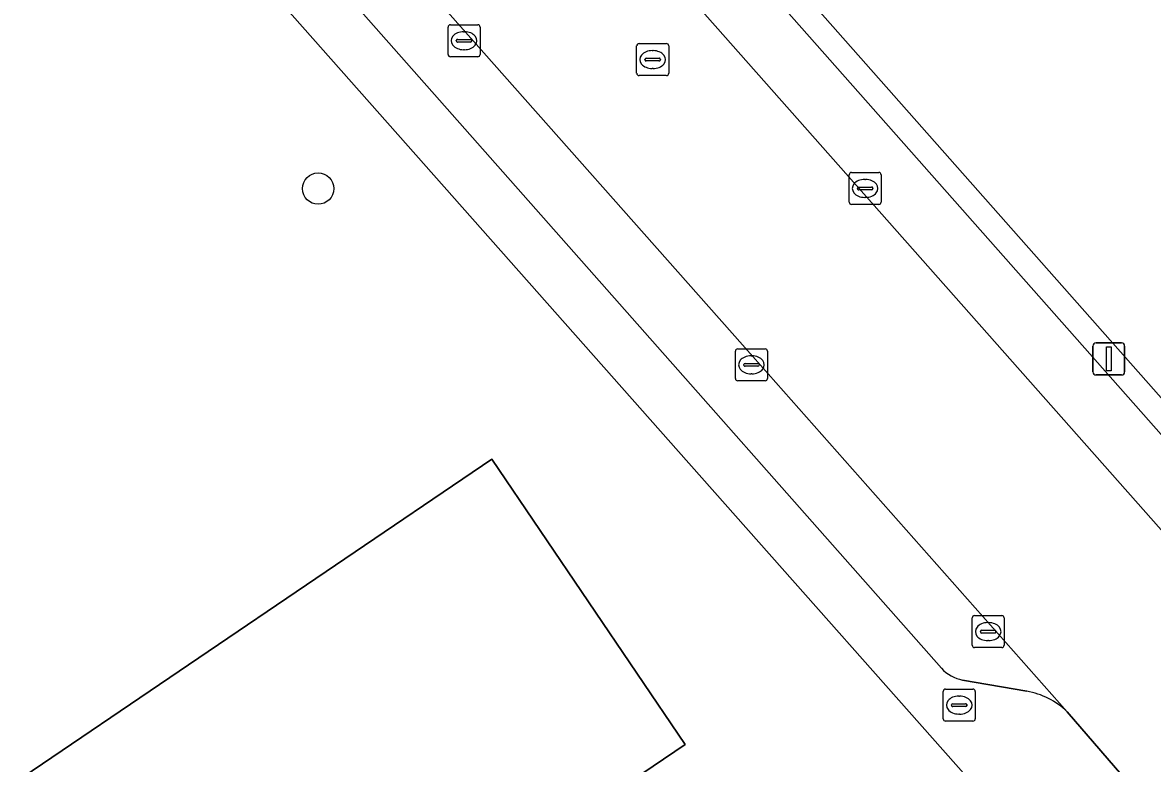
# Model space of a CAD drawing. Extents: x 157445 to 158888, y 383061 to 384688.
# Drawn here: x 157932.83 to 157968.13, y 383504.66 to 383527.79 of the extents above; entities that cross this region are included whole.
import ezdxf

# ---------------------------------------------------------------- set-up
doc = ezdxf.new("R2010")
doc.units = 0
for name, color, linetype in [('IMGEO_Boom', 7, 'Continuous'), ('IMGEO_Brandkraan', 7, 'Continuous'), ('IMGEO_Erf', 7, 'Continuous'), ('IMGEO_Groenvoorziening', 7, 'Continuous'), ('IMGEO_Kolk', 7, 'Continuous'), ('IMGEO_Lichtmast', 7, 'Continuous'), ('IMGEO_Pand', 7, 'Continuous'), ('IMGEO_Parkeervlak_open', 7, 'Continuous'), ('IMGEO_Rijbaan_lokaal_gesloten', 7, 'Continuous'), ('IMGEO_Rioolput', 7, 'Continuous'), ('IMGEO_Voetpad_open', 7, 'Continuous')]:
    doc.layers.add(name, color=color, linetype=linetype)

msp = doc.modelspace()

# ---------------------------------------------------------------- linework, layer by layer
at = {"layer": 'IMGEO_Boom'}
msp.add_circle((157942.064, 383522.604), 0.489, dxfattribs=at)
at = {"layer": 'IMGEO_Brandkraan'}
for p, q in [((157961.592, 383506.057), (157961.592, 383506.909)), ((157961.667, 383506.983), (157962.519, 383506.983)), ((157962.08, 383506.763), (157962.105, 383506.763)), ((157962.593, 383506.909), (157962.593, 383506.057)), ((157961.851, 383506.477), (157961.851, 383506.489)), ((157962.289, 383506.44), (157961.891, 383506.44)), ((157961.894, 383506.526), (157962.292, 383506.526)), ((157962.335, 383506.489), (157962.335, 383506.477)), ((157962.519, 383505.983), (157961.667, 383505.983)), ((157962.103, 383506.203), (157962.078, 383506.203))]:
    msp.add_line(p, q, dxfattribs=at)
for points in [[(157961.592, 383506.057), (157961.592, 383506.909)], [(157961.667, 383506.983), (157962.519, 383506.983)], [(157962.593, 383506.909), (157962.593, 383506.057)], [(157962.519, 383505.983), (157961.667, 383505.983)]]:
    msp.add_lwpolyline(points, dxfattribs=at)
for centre, radius, start, end in [((157961.669, 383506.907), 0.0765, 91.552, 178.448), ((157961.669, 383506.907), 0.0765, 91.552, 178.448), ((157962.517, 383506.907), 0.0765, 1.552, 88.448), ((157962.517, 383506.907), 0.0765, 1.552, 88.448), ((157961.891, 383506.486), 0.0403, 85.8775, 175.7526), ((157961.888, 383506.476), 0.0366, 178.938, 274.7102), ((157962.292, 383506.483), 0.043, 264.8664, 352.4533), ((157962.296, 383506.488), 0.0386, 1.7309, 96.639), ((157961.669, 383506.059), 0.0765, 181.552, 268.448), ((157961.669, 383506.059), 0.0765, 181.552, 268.448), ((157962.517, 383506.059), 0.0765, 271.552, 358.448), ((157962.517, 383506.059), 0.0765, 271.552, 358.448)]:
    msp.add_arc(centre, radius, start, end, dxfattribs=at)
for centre, major_axis, ratio, start_param, end_param in [((157962.079, 383506.483), (-0.387, 0.002), 0.722429, 4.712389, 7.853982), ((157962.104, 383506.483), (-0.39, 0.002), 0.717154, 1.570796, 4.712389)]:
    msp.add_ellipse(centre, major_axis=major_axis, ratio=ratio, start_param=start_param, end_param=end_param, dxfattribs=at)
at = {"layer": 'IMGEO_Erf'}
for points in [[(157953.327, 383514.4), (157931.91, 383538.559), (157931.769, 383538.687), (157931.02, 383538.16), (157929.315, 383537.018), (157887.165, 383508.755)], [(157916.36, 383467.974), (157918.782, 383469.61), (157963.777, 383500), (157963.956, 383500.042), (157964.6, 383500.403), (157965.181, 383501.012), (157963.767, 383502.623), (157953.327, 383514.4)]]:
    msp.add_lwpolyline(points, dxfattribs=at)
msp.add_lwpolyline([(157932.838, 383504.23), (157947.488, 383514.163), (157953.53, 383505.251), (157945.758, 383500), (157938.864, 383495.342), (157924.073, 383485.35), (157909.407, 383475.441), (157903.416, 383484.313), (157918.075, 383494.232), (157926.599, 383500)], close=True, dxfattribs=at)
at = {"layer": 'IMGEO_Groenvoorziening'}
msp.add_lwpolyline([(157969.04, 383515.361), (157977.961, 383521.773), (157959.54, 383546.985), (157948.437, 383538.644)], close=True, dxfattribs=at)
at = {"layer": 'IMGEO_Kolk'}
for p, q in [((157946.122, 383526.794), (157946.122, 383527.646)), ((157946.197, 383527.72), (157947.049, 383527.72)), ((157946.61, 383527.5), (157946.635, 383527.5)), ((157947.123, 383527.646), (157947.123, 383526.794)), ((157946.381, 383527.214), (157946.381, 383527.226)), ((157946.819, 383527.177), (157946.421, 383527.177)), ((157946.424, 383527.263), (157946.822, 383527.263)), ((157946.865, 383527.226), (157946.865, 383527.214)), ((157946.633, 383526.94), (157946.608, 383526.94)), ((157947.049, 383526.72), (157946.197, 383526.72)), ((157958.652, 383522.184), (157958.652, 383523.036)), ((157958.727, 383523.11), (157959.579, 383523.11)), ((157959.653, 383523.036), (157959.653, 383522.184)), ((157958.911, 383522.604), (157958.911, 383522.616)), ((157959.349, 383522.567), (157958.951, 383522.567)), ((157958.954, 383522.653), (157959.352, 383522.653)), ((157959.14, 383522.89), (157959.165, 383522.89)), ((157959.395, 383522.616), (157959.395, 383522.604)), ((157959.163, 383522.33), (157959.138, 383522.33)), ((157959.579, 383522.11), (157958.727, 383522.11)), ((157955.101, 383516.678), (157955.101, 383517.53)), ((157955.176, 383517.604), (157956.028, 383517.604)), ((157955.589, 383517.384), (157955.614, 383517.384)), ((157956.102, 383517.53), (157956.102, 383516.678)), ((157955.36, 383517.098), (157955.36, 383517.11)), ((157955.798, 383517.061), (157955.4, 383517.061)), ((157955.403, 383517.147), (157955.801, 383517.147)), ((157955.844, 383517.11), (157955.844, 383517.098)), ((157956.028, 383516.604), (157955.176, 383516.604)), ((157955.612, 383516.824), (157955.587, 383516.824)), ((157962.495, 383508.351), (157962.495, 383509.203)), ((157962.57, 383509.277), (157963.422, 383509.277)), ((157963.496, 383509.203), (157963.496, 383508.351)), ((157962.797, 383508.82), (157963.195, 383508.82)), ((157962.983, 383509.057), (157963.008, 383509.057)), ((157962.754, 383508.771), (157962.754, 383508.783)), ((157963.192, 383508.734), (157962.794, 383508.734)), ((157963.006, 383508.497), (157962.981, 383508.497)), ((157963.238, 383508.783), (157963.238, 383508.771)), ((157963.422, 383508.277), (157962.57, 383508.277))]:
    msp.add_line(p, q, dxfattribs=at)
for points in [[(157946.122, 383526.794), (157946.122, 383527.646)], [(157946.197, 383527.72), (157947.049, 383527.72)], [(157947.123, 383527.646), (157947.123, 383526.794)], [(157947.049, 383526.72), (157946.197, 383526.72)], [(157958.652, 383522.184), (157958.652, 383523.036)], [(157958.727, 383523.11), (157959.579, 383523.11)], [(157959.653, 383523.036), (157959.653, 383522.184)], [(157959.579, 383522.11), (157958.727, 383522.11)], [(157955.101, 383516.678), (157955.101, 383517.53)], [(157955.176, 383517.604), (157956.028, 383517.604)], [(157956.102, 383517.53), (157956.102, 383516.678)], [(157956.028, 383516.604), (157955.176, 383516.604)], [(157962.495, 383508.351), (157962.495, 383509.203)], [(157962.57, 383509.277), (157963.422, 383509.277)], [(157963.496, 383509.203), (157963.496, 383508.351)], [(157963.422, 383508.277), (157962.57, 383508.277)]]:
    msp.add_lwpolyline(points, dxfattribs=at)
for centre, radius, start, end in [((157946.199, 383527.644), 0.0765, 91.552, 178.448), ((157946.199, 383527.644), 0.0765, 91.552, 178.448), ((157947.047, 383527.644), 0.0765, 1.552, 88.448), ((157947.047, 383527.644), 0.0765, 1.552, 88.448), ((157946.421, 383527.223), 0.0403, 85.8775, 175.7526), ((157946.418, 383527.213), 0.0366, 178.938, 274.7102), ((157946.822, 383527.22), 0.043, 264.8664, 352.4533), ((157946.826, 383527.225), 0.0386, 1.7309, 96.639), ((157946.199, 383526.796), 0.0765, 181.552, 268.448), ((157946.199, 383526.796), 0.0765, 181.552, 268.448), ((157947.047, 383526.796), 0.0765, 271.552, 358.448), ((157947.047, 383526.796), 0.0765, 271.552, 358.448), ((157958.729, 383523.034), 0.0765, 91.552, 178.448), ((157958.729, 383523.034), 0.0765, 91.552, 178.448), ((157959.577, 383523.034), 0.0765, 1.552, 88.448), ((157959.577, 383523.034), 0.0765, 1.552, 88.448), ((157958.951, 383522.613), 0.0403, 85.8775, 175.7526), ((157958.948, 383522.603), 0.0366, 178.938, 274.7102), ((157959.352, 383522.61), 0.043, 264.8664, 352.4533), ((157959.356, 383522.615), 0.0386, 1.7309, 96.639), ((157958.729, 383522.186), 0.0765, 181.552, 268.448), ((157958.729, 383522.186), 0.0765, 181.552, 268.448), ((157959.577, 383522.186), 0.0765, 271.552, 358.448), ((157959.577, 383522.186), 0.0765, 271.552, 358.448), ((157955.178, 383517.528), 0.0765, 91.552, 178.448), ((157955.178, 383517.528), 0.0765, 91.552, 178.448), ((157956.026, 383517.528), 0.0765, 1.552, 88.448), ((157956.026, 383517.528), 0.0765, 1.552, 88.448), ((157955.4, 383517.107), 0.0403, 85.8775, 175.7526), ((157955.397, 383517.097), 0.0366, 178.938, 274.7102), ((157955.801, 383517.104), 0.043, 264.8664, 352.4533), ((157955.805, 383517.109), 0.0386, 1.7309, 96.639), ((157955.178, 383516.68), 0.0765, 181.552, 268.448), ((157955.178, 383516.68), 0.0765, 181.552, 268.448), ((157956.026, 383516.68), 0.0765, 271.552, 358.448), ((157956.026, 383516.68), 0.0765, 271.552, 358.448), ((157962.572, 383509.201), 0.0765, 91.552, 178.448), ((157962.572, 383509.201), 0.0765, 91.552, 178.448), ((157963.42, 383509.201), 0.0765, 1.552, 88.448), ((157963.42, 383509.201), 0.0765, 1.552, 88.448), ((157962.794, 383508.78), 0.0403, 85.8775, 175.7526), ((157963.199, 383508.782), 0.0386, 1.7309, 96.639), ((157962.791, 383508.77), 0.0366, 178.938, 274.7102), ((157963.195, 383508.777), 0.043, 264.8664, 352.4533), ((157962.572, 383508.353), 0.0765, 181.552, 268.448), ((157962.572, 383508.353), 0.0765, 181.552, 268.448), ((157963.42, 383508.353), 0.0765, 271.552, 358.448), ((157963.42, 383508.353), 0.0765, 271.552, 358.448)]:
    msp.add_arc(centre, radius, start, end, dxfattribs=at)
for centre, major_axis, ratio, start_param, end_param in [((157946.609, 383527.22), (-0.387, 0.002), 0.722429, 4.712389, 7.853982), ((157946.634, 383527.22), (-0.39, 0.002), 0.717154, 1.570796, 4.712389), ((157959.139, 383522.61), (-0.387, 0.002), 0.722429, 4.712389, 7.853982), ((157959.164, 383522.61), (-0.39, 0.002), 0.717154, 1.570796, 4.712389), ((157955.588, 383517.104), (-0.387, 0.002), 0.722429, 4.712389, 7.853982), ((157955.613, 383517.104), (-0.39, 0.002), 0.717154, 1.570796, 4.712389), ((157962.982, 383508.777), (-0.387, 0.002), 0.722429, 4.712389, 7.853982), ((157963.007, 383508.777), (-0.39, 0.002), 0.717154, 1.570796, 4.712389)]:
    msp.add_ellipse(centre, major_axis=major_axis, ratio=ratio, start_param=start_param, end_param=end_param, dxfattribs=at)
at = {"layer": 'IMGEO_Lichtmast'}
for p, q in [((157966.27, 383516.888), (157966.27, 383517.688)), ((157966.27, 383517.688), (157966.27, 383516.888)), ((157966.37, 383517.788), (157967.16, 383517.788)), ((157967.16, 383517.788), (157966.37, 383517.788)), ((157967.26, 383517.688), (157967.26, 383516.888)), ((157967.26, 383516.888), (157967.26, 383517.688)), ((157967.16, 383516.788), (157966.37, 383516.788)), ((157966.37, 383516.788), (157967.16, 383516.788))]:
    msp.add_line(p, q, dxfattribs=at)
msp.add_lwpolyline([(157966.69, 383517.663), (157966.84, 383517.663), (157966.84, 383516.913), (157966.69, 383516.913), (157966.69, 383517.663)], dxfattribs=at)
for centre, start, end in [((157966.37, 383517.688), 90, 180), ((157966.37, 383517.688), 90, 180), ((157967.16, 383517.688), 0, 90), ((157967.16, 383517.688), 360, 90), ((157966.37, 383516.888), 180, 270), ((157966.37, 383516.888), 180, 270), ((157967.16, 383516.888), 270, 0), ((157967.16, 383516.888), 270, 0)]:
    msp.add_arc(centre, 0.1, start, end, dxfattribs=at)
at = {"layer": 'IMGEO_Pand'}
msp.add_lwpolyline([(157938.864, 383495.342), (157945.758, 383500), (157953.53, 383505.251), (157947.488, 383514.163), (157932.838, 383504.23)], close=True, dxfattribs=at)
at = {"layer": 'IMGEO_Parkeervlak_open'}
for points in [[(158000.095, 383477.951), (157997.202, 383482.054), (157992.065, 383488.205), (157983.378, 383498.016), (157930.01, 383558.3)], [(157928.672, 383556.808), (157992.101, 383485.193)], [(157965.468, 383506.277), (157955.644, 383517.364), (157936.089, 383539.43)], [(157936.98, 383535.401), (157961.534, 383507.633)], [(157962.199, 383507.266), (157964.199, 383506.917)]]:
    msp.add_lwpolyline(points, dxfattribs=at)
for centre, radius, start, end in [((157962.435, 383508.48), 1.237, 223.2287, 258.9845), ((157963.787, 383504.522), 2.43, 46.2353, 80.238)]:
    msp.add_arc(centre, radius, start, end, dxfattribs=at)
at = {"layer": 'IMGEO_Rijbaan_lokaal_gesloten'}
for points in [[(157992.101, 383485.193), (157928.672, 383556.808)], [(157927.195, 383549.473), (157930.729, 383545.476), (157931.458, 383544.645), (157935.201, 383540.376), (157936.089, 383539.43), (157955.644, 383517.364), (157965.468, 383506.277), (157967.568, 383503.839), (157972.124, 383498.643), (157974.313, 383496.315), (157989.562, 383479.045), (157989.701, 383478.888), (157993.279, 383473.713), (157994.947, 383470.721), (158000.16, 383473.727), (157998.304, 383476.981)]]:
    msp.add_lwpolyline(points, dxfattribs=at)
at = {"layer": 'IMGEO_Rioolput'}
for p, q in [((157952.015, 383526.205), (157952.015, 383527.057)), ((157952.09, 383527.131), (157952.942, 383527.131)), ((157952.503, 383526.911), (157952.528, 383526.911)), ((157953.016, 383527.057), (157953.016, 383526.205)), ((157952.274, 383526.625), (157952.274, 383526.637)), ((157952.712, 383526.588), (157952.314, 383526.588)), ((157952.317, 383526.674), (157952.715, 383526.674)), ((157952.758, 383526.637), (157952.758, 383526.625)), ((157952.942, 383526.131), (157952.09, 383526.131)), ((157952.526, 383526.351), (157952.501, 383526.351))]:
    msp.add_line(p, q, dxfattribs=at)
for points in [[(157952.015, 383526.205), (157952.015, 383527.057)], [(157952.09, 383527.131), (157952.942, 383527.131)], [(157953.016, 383527.057), (157953.016, 383526.205)], [(157952.942, 383526.131), (157952.09, 383526.131)]]:
    msp.add_lwpolyline(points, dxfattribs=at)
for centre, radius, start, end in [((157952.092, 383527.055), 0.0765, 91.552, 178.448), ((157952.092, 383527.055), 0.0765, 91.552, 178.448), ((157952.94, 383527.055), 0.0765, 1.552, 88.448), ((157952.94, 383527.055), 0.0765, 1.552, 88.448), ((157952.314, 383526.634), 0.0403, 85.8775, 175.7526), ((157952.311, 383526.624), 0.0366, 178.938, 274.7102), ((157952.715, 383526.631), 0.043, 264.8664, 352.4533), ((157952.719, 383526.636), 0.0386, 1.7309, 96.639), ((157952.092, 383526.207), 0.0765, 181.552, 268.448), ((157952.092, 383526.207), 0.0765, 181.552, 268.448), ((157952.94, 383526.207), 0.0765, 271.552, 358.448), ((157952.94, 383526.207), 0.0765, 271.552, 358.448)]:
    msp.add_arc(centre, radius, start, end, dxfattribs=at)
for centre, major_axis, ratio, start_param, end_param in [((157952.502, 383526.631), (-0.387, 0.002), 0.722429, 4.712389, 7.853982), ((157952.527, 383526.631), (-0.39, 0.002), 0.717154, 1.570796, 4.712389)]:
    msp.add_ellipse(centre, major_axis=major_axis, ratio=ratio, start_param=start_param, end_param=end_param, dxfattribs=at)
at = {"layer": 'IMGEO_Voetpad_open'}
for points in [[(157970.368, 383513.905), (157969.04, 383515.361), (157948.437, 383538.644), (157947.148, 383540.101), (157930.621, 383558.778)], [(157930.01, 383558.3), (157983.378, 383498.016), (157992.065, 383488.205), (157997.202, 383482.054), (158000.095, 383477.951)], [(157921.919, 383549.858), (157928.555, 383542.381), (157930.027, 383540.603), (157931.769, 383538.687), (157931.91, 383538.559), (157953.327, 383514.4), (157963.767, 383502.623), (157965.181, 383501.012), (157966.407, 383499.552), (157968.545, 383497.269), (157987.268, 383476.084), (157987.912, 383475.276)], [(157961.534, 383507.633), (157936.98, 383535.401)], [(157964.199, 383506.917), (157962.199, 383507.266)], [(157974.893, 383492.976), (157974.869, 383494.947), (157974.313, 383496.315), (157972.124, 383498.643), (157971.311, 383497.917), (157966.723, 383503.066), (157967.568, 383503.839), (157965.468, 383506.277)]]:
    msp.add_lwpolyline(points, dxfattribs=at)
for centre, radius, start, end in [((157962.435, 383508.48), 1.237, 223.2287, 258.9845), ((157963.787, 383504.522), 2.43, 46.2353, 80.238)]:
    msp.add_arc(centre, radius, start, end, dxfattribs=at)

doc.saveas('drawing.dxf')
